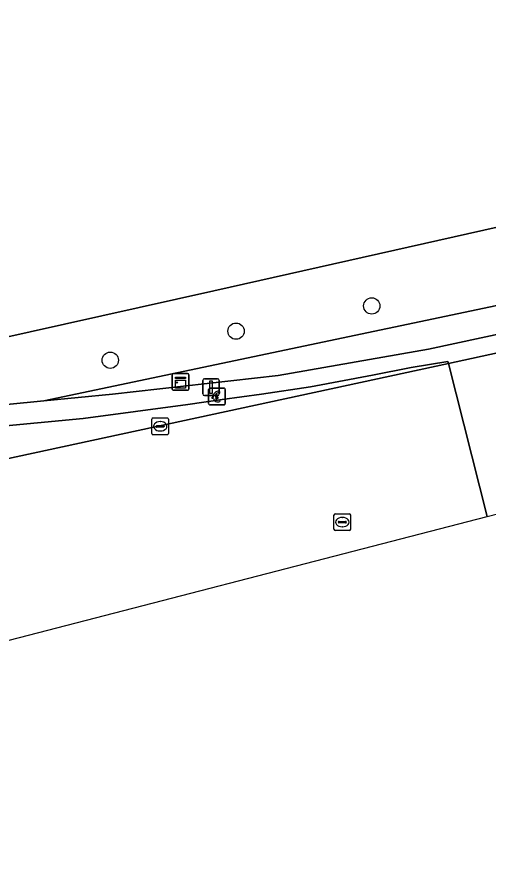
# Model space of a CAD drawing. Extents: x 161477 to 163040, y 383680 to 384871.
# Drawn here: x 161870.8 to 161899, y 383685.7 to 383736.6 of the extents above; entities that cross this region are included whole.
import ezdxf

# ---------------------------------------------------------------- set-up
doc = ezdxf.new("R2010")
doc.units = 0
for name, color, linetype in [('IMGEO_Betaalautomaat', 7, 'Continuous'), ('IMGEO_Boom', 7, 'Continuous'), ('IMGEO_Erf', 7, 'Continuous'), ('IMGEO_Groenvoorziening', 7, 'Continuous'), ('IMGEO_Hek', 7, 'Continuous'), ('IMGEO_Kast', 7, 'Continuous'), ('IMGEO_Kolk', 7, 'Continuous'), ('IMGEO_Lichtmast', 7, 'Continuous'), ('IMGEO_Rijbaan_lokaal_gesloten', 7, 'Continuous'), ('IMGEO_Rijbaan_lokaal_open', 7, 'Continuous'), ('IMGEO_Rioolput', 7, 'Continuous'), ('IMGEO_Voetpad_open', 7, 'Continuous')]:
    doc.layers.add(name, color=color, linetype=linetype)

msp = doc.modelspace()

# ---------------------------------------------------------------- linework, layer by layer
at = {"layer": 'IMGEO_Betaalautomaat'}
for p, q in [((161882.255, 383713.392), (161882.255, 383714.233)), ((161882.255, 383714.233), (161882.255, 383713.392)), ((161882.33, 383714.316), (161883.171, 383714.316)), ((161883.171, 383714.316), (161882.33, 383714.316)), ((161883.254, 383714.242), (161883.254, 383713.401)), ((161883.254, 383713.401), (161883.254, 383714.242)), ((161882.538, 383713.78), (161882.538, 383713.848)), ((161882.659, 383713.848), (161882.659, 383713.78)), ((161882.917, 383714.121), (161882.9, 383714.021)), ((161883.18, 383713.317), (161882.339, 383713.317)), ((161882.339, 383713.317), (161883.18, 383713.317)), ((161882.904, 383713.615), (161882.926, 383713.528))]:
    msp.add_line(p, q, dxfattribs=at)
for points in [[(161882.538, 383713.848), (161882.469, 383713.848), (161882.469, 383713.917), (161882.548, 383713.917)], [(161882.543, 383713.711), (161882.469, 383713.711), (161882.469, 383713.78), (161882.538, 383713.78)], [(161882.67, 383713.917), (161882.817, 383713.917), (161882.817, 383713.848), (161882.659, 383713.848)], [(161882.659, 383713.78), (161882.817, 383713.78), (161882.817, 383713.711), (161882.673, 383713.711)]]:
    msp.add_lwpolyline(points, dxfattribs=at)
for centre, radius, start, end in [((161882.333, 383714.239), 0.0779, 92.4484, 184.2845), ((161882.333, 383714.239), 0.0779, 92.4484, 184.2845), ((161883.177, 383714.239), 0.0779, 2.4484, 94.2845), ((161883.177, 383714.239), 0.0779, 2.4484, 94.2845), ((161882.804, 383713.766), 0.267, 191.8096, 297.0389), ((161882.831, 383713.841), 0.293, 73.014, 165.0139), ((161882.837, 383713.854), 0.179, 69.3236, 159.5683), ((161882.837, 383713.781), 0.179, 202.7625, 291.8693), ((161882.333, 383713.395), 0.0779, 182.4484, 274.2845), ((161882.333, 383713.395), 0.0779, 182.4484, 274.2845), ((161883.177, 383713.395), 0.0779, 272.4484, 4.2845), ((161883.177, 383713.395), 0.0779, 272.4484, 4.2845)]:
    msp.add_arc(centre, radius, start, end, dxfattribs=at)
at = {"layer": 'IMGEO_Boom'}
for centre in [(161892.034, 383719.25), (161883.898, 383717.736), (161876.359, 383715.996)]:
    msp.add_circle(centre, 0.489, dxfattribs=at)
at = {"layer": 'IMGEO_Erf'}
msp.add_lwpolyline([(161817.478, 383734.836), (161821.533, 383735.727), (161826.437, 383712.922), (161827.993, 383712.929), (161828.063, 383712.708), (161828.101, 383712.477), (161828.106, 383712.24), (161828.077, 383712.007), (161828.016, 383711.784), (161827.31, 383711.172), (161827.453, 383710.89), (161830.493, 383710.624), (161831.153, 383710.682), (161835.112, 383711.245), (161836.645, 383711.302), (161845.727, 383710.877), (161845.445, 383711.912), (161845.476, 383712.892), (161846.442, 383712.853), (161847.772, 383713.088), (161851.783, 383713.796), (161862.581, 383715.7), (161882.566, 383720.155), (161913.963, 383727.199)], dxfattribs=at)
at = {"layer": 'IMGEO_Groenvoorziening'}
for points in [[(162034.23, 383752.621), (161913.963, 383727.199), (161882.566, 383720.155), (161862.581, 383715.7), (161851.783, 383713.796), (161847.772, 383713.088), (161846.442, 383712.853), (161845.476, 383712.892), (161845.445, 383711.912), (161851.162, 383711.928), (161854.981, 383712.097), (161860.054, 383712.34), (161872.384, 383713.555), (161933.785, 383726.479), (162037.844, 383749.413)], [(162037.844, 383749.413), (161933.785, 383726.479), (161872.384, 383713.555), (161876.502, 383713.961), (161886.429, 383715.073), (161895.428, 383716.66), (161904.895, 383718.696), (161934.098, 383725.012), (161953.176, 383729.12), (161987.593, 383736.388), (162007.908, 383740.734), (162033.218, 383746.192)]]:
    msp.add_lwpolyline(points, dxfattribs=at)
at = {"layer": 'IMGEO_Hek'}
msp.add_lwpolyline([(161846.442, 383712.853), (161847.772, 383713.088), (161851.783, 383713.796), (161862.581, 383715.7), (161882.566, 383720.155), (161913.963, 383727.199), (162034.23, 383752.621), (162061.02, 383757.619)], dxfattribs=at)
at = {"layer": 'IMGEO_Kast'}
for p, q in [((161880.146, 383715.192), (161880.987, 383715.192)), ((161880.987, 383715.192), (161880.146, 383715.192)), ((161880.071, 383714.267), (161880.071, 383715.108)), ((161880.071, 383715.108), (161880.071, 383714.267)), ((161881.071, 383715.117), (161881.071, 383714.276)), ((161881.071, 383714.276), (161881.071, 383715.117)), ((161880.996, 383714.192), (161880.155, 383714.192)), ((161880.155, 383714.192), (161880.996, 383714.192))]:
    msp.add_line(p, q, dxfattribs=at)
for points in [[(161880.266, 383714.982), (161880.866, 383714.982), (161880.866, 383714.897), (161880.266, 383714.897), (161880.266, 383714.982)], [(161880.266, 383714.807), (161880.866, 383714.807), (161880.866, 383714.318), (161880.266, 383714.318), (161880.266, 383714.807)]]:
    msp.add_lwpolyline(points, dxfattribs=at)
msp.add_circle((161880.35, 383714.656), 0.0377, dxfattribs=at)
for centre, start, end in [((161880.149, 383715.114), 92.4484, 184.2845), ((161880.149, 383715.114), 92.4484, 184.2845), ((161880.993, 383715.114), 2.4484, 94.2845), ((161880.993, 383715.114), 2.4484, 94.2845), ((161880.149, 383714.27), 182.4484, 274.2845), ((161880.149, 383714.27), 182.4484, 274.2845), ((161880.993, 383714.27), 272.4484, 4.2845), ((161880.993, 383714.27), 272.4484, 4.2845)]:
    msp.add_arc(centre, 0.0779, start, end, dxfattribs=at)
at = {"layer": 'IMGEO_Kolk'}
for p, q in [((161878.854, 383711.608), (161878.854, 383712.46)), ((161878.929, 383712.534), (161879.781, 383712.534)), ((161879.342, 383712.314), (161879.367, 383712.314)), ((161879.855, 383712.46), (161879.855, 383711.608)), ((161879.113, 383712.028), (161879.113, 383712.04)), ((161879.551, 383711.991), (161879.153, 383711.991)), ((161879.156, 383712.077), (161879.554, 383712.077)), ((161879.365, 383711.754), (161879.34, 383711.754)), ((161879.597, 383712.04), (161879.597, 383712.028)), ((161879.781, 383711.534), (161878.929, 383711.534))]:
    msp.add_line(p, q, dxfattribs=at)
for points in [[(161878.854, 383711.608), (161878.854, 383712.46)], [(161878.929, 383712.534), (161879.781, 383712.534)], [(161879.855, 383712.46), (161879.855, 383711.608)], [(161879.781, 383711.534), (161878.929, 383711.534)]]:
    msp.add_lwpolyline(points, dxfattribs=at)
for centre, radius, start, end in [((161878.931, 383712.458), 0.0765, 91.552, 178.448), ((161878.931, 383712.458), 0.0765, 91.552, 178.448), ((161879.779, 383712.458), 0.0765, 1.552, 88.448), ((161879.779, 383712.458), 0.0765, 1.552, 88.448), ((161879.153, 383712.037), 0.0403, 85.8775, 175.7526), ((161879.15, 383712.027), 0.0366, 178.938, 274.7102), ((161879.554, 383712.034), 0.043, 264.8664, 352.4533), ((161879.558, 383712.039), 0.0386, 1.7309, 96.639), ((161878.931, 383711.61), 0.0765, 181.552, 268.448), ((161878.931, 383711.61), 0.0765, 181.552, 268.448), ((161879.779, 383711.61), 0.0765, 271.552, 358.448), ((161879.779, 383711.61), 0.0765, 271.552, 358.448)]:
    msp.add_arc(centre, radius, start, end, dxfattribs=at)
for centre, major_axis, ratio, start_param, end_param in [((161879.341, 383712.034), (-0.387, 0.002), 0.722429, 4.712389, 7.853982), ((161879.366, 383712.034), (-0.39, 0.002), 0.717154, 1.570796, 4.712389)]:
    msp.add_ellipse(centre, major_axis=major_axis, ratio=ratio, start_param=start_param, end_param=end_param, dxfattribs=at)
at = {"layer": 'IMGEO_Lichtmast'}
for p, q in [((161881.9, 383713.981), (161881.9, 383714.781)), ((161881.9, 383714.781), (161881.9, 383713.981)), ((161882, 383714.881), (161882.79, 383714.881)), ((161882.79, 383714.881), (161882, 383714.881)), ((161882.89, 383714.781), (161882.89, 383713.981)), ((161882.89, 383713.981), (161882.89, 383714.781)), ((161882.79, 383713.881), (161882, 383713.881)), ((161882, 383713.881), (161882.79, 383713.881))]:
    msp.add_line(p, q, dxfattribs=at)
msp.add_lwpolyline([(161882.32, 383714.756), (161882.47, 383714.756), (161882.47, 383714.006), (161882.32, 383714.006), (161882.32, 383714.756)], dxfattribs=at)
for centre, start, end in [((161882, 383714.781), 90, 180), ((161882, 383714.781), 90, 180), ((161882.79, 383714.781), 0, 90), ((161882.79, 383714.781), 360, 90), ((161882, 383713.981), 180, 270), ((161882, 383713.981), 180, 270), ((161882.79, 383713.981), 270, 0), ((161882.79, 383713.981), 270, 0)]:
    msp.add_arc(centre, 0.1, start, end, dxfattribs=at)
at = {"layer": 'IMGEO_Rijbaan_lokaal_gesloten'}
msp.add_lwpolyline([(161806.629, 383685.689), (161835.916, 383690.341), (161898.946, 383706.622), (161898.946, 383706.622), (161896.628, 383715.806), (161869.988, 383710.05), (161860.284, 383709.059), (161840.522, 383706.975), (161830.265, 383705.771)], dxfattribs=at)
at = {"layer": 'IMGEO_Rijbaan_lokaal_open'}
for points in [[(162038.611, 383746.294), (162000, 383738.01), (161982.314, 383734.244), (161961.385, 383729.764), (161941.406, 383725.422), (161924.757, 383721.785), (161909.298, 383718.547), (161896.628, 383715.806), (161898.946, 383706.622), (161898.946, 383706.622), (161951.206, 383720.121), (162050.779, 383741.885)], [(161869.988, 383710.05), (161896.628, 383715.806), (161896.598, 383715.924), (161894.388, 383715.557), (161892.078, 383715.1), (161888.359, 383714.405), (161885.419, 383713.969), (161883.061, 383713.651), (161881.009, 383713.345), (161874.74, 383712.504), (161866.931, 383711.764), (161857.515, 383711.104)]]:
    msp.add_lwpolyline(points, dxfattribs=at)
at = {"layer": 'IMGEO_Rioolput'}
for p, q in [((161889.768, 383705.867), (161889.768, 383706.719)), ((161889.843, 383706.793), (161890.695, 383706.793)), ((161890.256, 383706.573), (161890.281, 383706.573)), ((161890.769, 383706.719), (161890.769, 383705.867)), ((161890.027, 383706.287), (161890.027, 383706.299)), ((161890.465, 383706.25), (161890.067, 383706.25)), ((161890.07, 383706.336), (161890.468, 383706.336)), ((161890.511, 383706.299), (161890.511, 383706.287)), ((161890.695, 383705.793), (161889.843, 383705.793)), ((161890.279, 383706.013), (161890.254, 383706.013))]:
    msp.add_line(p, q, dxfattribs=at)
for points in [[(161889.768, 383705.867), (161889.768, 383706.719)], [(161889.843, 383706.793), (161890.695, 383706.793)], [(161890.769, 383706.719), (161890.769, 383705.867)], [(161890.695, 383705.793), (161889.843, 383705.793)]]:
    msp.add_lwpolyline(points, dxfattribs=at)
for centre, radius, start, end in [((161889.845, 383706.717), 0.0765, 91.552, 178.448), ((161889.845, 383706.717), 0.0765, 91.552, 178.448), ((161890.693, 383706.717), 0.0765, 1.552, 88.448), ((161890.693, 383706.717), 0.0765, 1.552, 88.448), ((161890.067, 383706.296), 0.0403, 85.8775, 175.7526), ((161890.064, 383706.286), 0.0366, 178.938, 274.7102), ((161890.468, 383706.293), 0.043, 264.8664, 352.4533), ((161890.472, 383706.298), 0.0386, 1.7309, 96.639), ((161889.845, 383705.869), 0.0765, 181.552, 268.448), ((161889.845, 383705.869), 0.0765, 181.552, 268.448), ((161890.693, 383705.869), 0.0765, 271.552, 358.448), ((161890.693, 383705.869), 0.0765, 271.552, 358.448)]:
    msp.add_arc(centre, radius, start, end, dxfattribs=at)
for centre, major_axis, ratio, start_param, end_param in [((161890.255, 383706.293), (-0.387, 0.002), 0.722429, 4.712389, 7.853982), ((161890.28, 383706.293), (-0.39, 0.002), 0.717154, 1.570796, 4.712389)]:
    msp.add_ellipse(centre, major_axis=major_axis, ratio=ratio, start_param=start_param, end_param=end_param, dxfattribs=at)
at = {"layer": 'IMGEO_Voetpad_open'}
for points in [[(161881.009, 383713.345), (161883.061, 383713.651), (161885.419, 383713.969), (161888.359, 383714.405), (161892.078, 383715.1), (161894.388, 383715.557), (161896.598, 383715.924), (161896.628, 383715.806), (161909.298, 383718.547), (161924.757, 383721.785), (161941.406, 383725.422), (161961.385, 383729.764), (161982.314, 383734.244), (162000, 383738.01), (162038.611, 383746.294)], [(162033.218, 383746.192), (162007.908, 383740.734), (161987.593, 383736.388), (161953.176, 383729.12), (161934.098, 383725.012), (161904.895, 383718.696), (161895.428, 383716.66), (161886.429, 383715.073), (161876.502, 383713.961), (161872.384, 383713.555), (161860.054, 383712.34), (161854.981, 383712.097), (161851.162, 383711.928), (161845.445, 383711.912), (161845.727, 383710.877), (161845.752, 383710.871), (161845.777, 383710.866), (161845.803, 383710.86), (161845.823, 383710.856), (161846.351, 383710.845)], [(161857.515, 383711.104), (161866.931, 383711.764), (161874.74, 383712.504), (161881.009, 383713.345)]]:
    msp.add_lwpolyline(points, dxfattribs=at)

doc.saveas('drawing.dxf')
